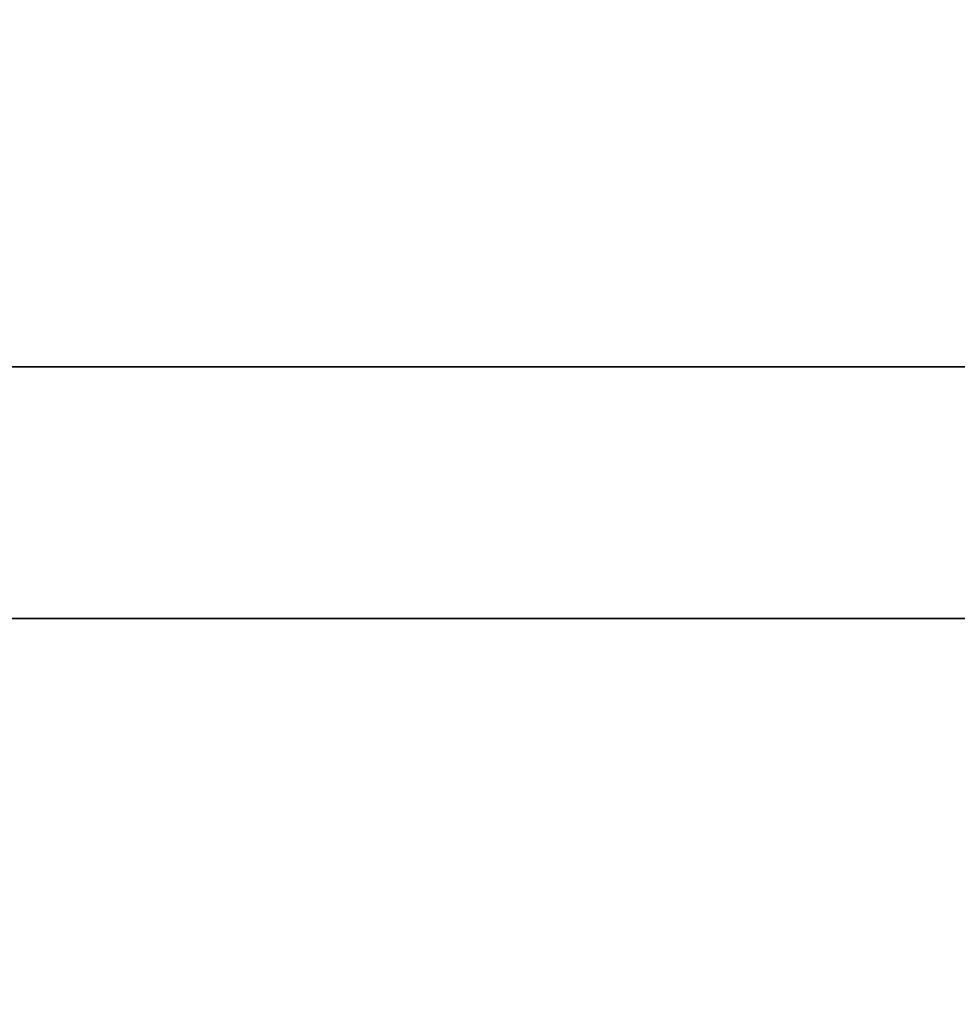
# Model space of a CAD drawing. Header units: centimetres. Extents: x -3.6 to 3.6, y -2.3 to 5.7.
# Tile 540 of 656: x -0.2957 to -0.2817, y -1.0408 to -1.0261. Entities that reach past the tile are written whole.
import ezdxf

# ---------------------------------------------------------------- set-up
doc = ezdxf.new("R2010")
doc.units = ezdxf.units.CM
doc.layers.add('Default', color=7, linetype='Continuous', true_color=0x000000)

# ---------------------------------------------------------------- blocks, each defined once
blk = doc.blocks.new('1239X20')
at = {"layer": 'Default'}
for points in [[(-0.02068, 11.63085, -13.99998), (-0.41306, 11.03231, -13.89522), (-1.19977, 9.83012, -13.72052), (-2.39227, 8.01984, -13.56352), (-3.19737, 6.81768, -13.52866), (-3.60349, 6.21915, -13.5283)], [(-0.02068, 11.63085, 13.99998), (-0.41305, 11.03232, 13.89522), (-1.19976, 9.83014, 13.72052), (-2.39226, 8.01986, 13.56352), (-3.19736, 6.81769, 13.52866), (-3.60349, 6.21915, 13.5283)]]:
    blk.add_open_spline(points, degree=3, dxfattribs=at)
blk = doc.blocks.new('1838121314')
at = {"layer": 'Default', "extrusion": (0, 1, 0)}
for centre, radius, start, end in [((0, 0, 12.0875), 6.975, 267.178989, 87.178989), ((0, 0, 12.05), 11.225, 266.985339, 86.985339)]:
    blk.add_arc(centre, radius, start, end, dxfattribs=at)
blk = doc.blocks.new('R1784XM_ASM22')
at = {"layer": 'Default'}
for name, p in [('1239X20', (0, 0)), ('1838121314', (0, -2.4))]:
    blk.add_blockref(name, p, dxfattribs=at)
blk = doc.blocks.new('F3710XM_ASM')
at = {"layer": 'Default'}
blk.add_blockref('R1784XM_ASM22', (0, -20), dxfattribs=at)

msp = doc.modelspace()

# ---------------------------------------------------------------- block references
at = {"layer": 'Default', "xscale": 0.1, "yscale": 0.1, "zscale": 0.1}
msp.add_blockref('F3710XM_ASM', (0, 0), dxfattribs=at)

doc.saveas('drawing.dxf')
